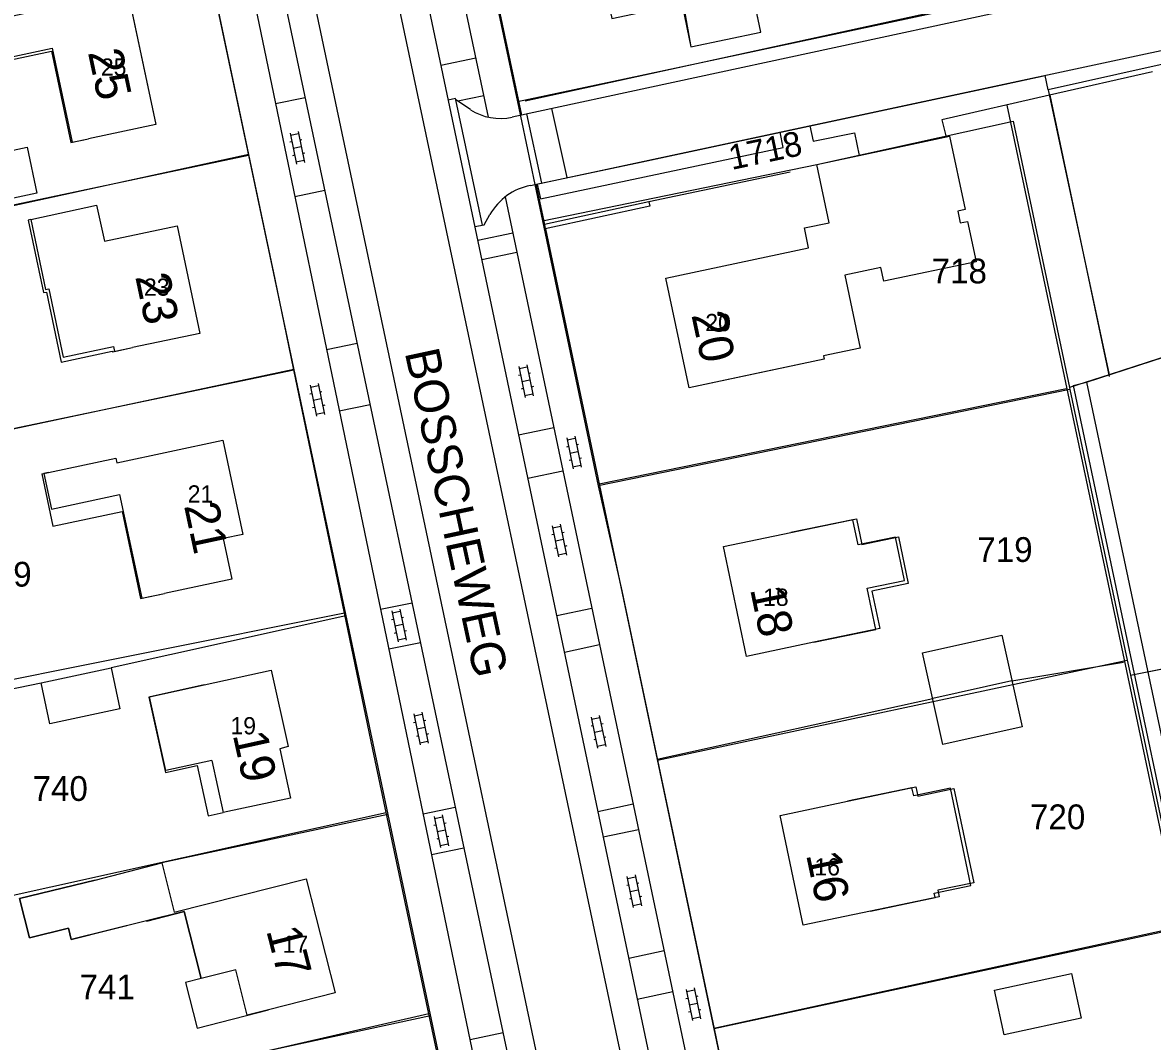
# Model space of a CAD drawing. Extents: x 148816 to 151297, y 399515 to 402500.
# Drawn here: x 150675.7 to 150757.8, y 400397.4 to 400471.5 of the extents above; entities that cross this region are included whole.
import ezdxf

# ---------------------------------------------------------------- set-up
doc = ezdxf.new("R2010")
doc.units = 0
for name, color, linetype in [('B01 Hoofdgebouw  [D] Norm', 7, 'Continuous'), ('B01 Hoofdgebouw  [T] Norm', 7, 'Continuous'), ('B01 hoofgebouw', 7, 'Continuous'), ('B02 Bijgebouw  [D] Norm', 7, 'Continuous'), ('G01 perceelsgrens', 7, 'Continuous'), ('S02 Open verharding  Norm', 7, 'Continuous'), ('T01 Muur  [D] Gem', 7, 'Continuous'), ('T01 Muur  [T] Gem', 7, 'Continuous'), ('T04 Haag heg  [D] Gem', 7, 'Continuous'), ('T09 Insteek water  [T] Norm', 7, 'Continuous'), ('V00 Kant verharding algemeen  [T] Norm', 7, 'Continuous'), ('V00 Kant verharding algemeen secundair  [T] Gem', 7, 'Continuous'), ('Z01 perceelnummer', 7, 'Continuous'), ('Z02 huisnummer', 7, 'Continuous'), ('Z02 Huisnummer  [Tekst] Norm', 7, 'Continuous'), ('Z06 straatnaam', 7, 'Continuous')]:
    doc.layers.add(name, color=color, linetype=linetype)

msp = doc.modelspace()

# ---------------------------------------------------------------- linework, layer by layer
at = {"layer": 'B01 Hoofdgebouw  [D] Norm'}
for p, q in [((150674.764, 400468.969), (150677.817, 400469.615)), ((150677.817, 400469.615), (150679.263, 400462.782)), ((150679.263, 400462.782), (150680.46, 400463.03)), ((150676.26, 400457.16), (150677.332, 400452.076)), ((150677.332, 400452.076), (150677.569, 400452.126)), ((150677.569, 400452.126), (150678.616, 400447.159)), ((150678.616, 400447.159), (150682.272, 400447.93)), ((150682.272, 400447.93), (150682.346, 400447.579)), ((150682.346, 400447.579), (150683.66, 400447.85)), ((150677.069, 400438.679), (150677.55, 400438.78)), ((150677.069, 400438.679), (150677.869, 400434.884)), ((150677.869, 400434.884), (150682.894, 400435.943)), ((150682.894, 400435.943), (150684.225, 400429.629)), ((150736.003, 400435.346), (150731.49, 400434.41)), ((150736.384, 400433.512), (150736.003, 400435.346)), ((150739.089, 400434.074), (150736.384, 400433.512)), ((150739.743, 400430.925), (150739.089, 400434.074)), ((150737.038, 400430.363), (150739.743, 400430.925)), ((150737.659, 400427.375), (150737.038, 400430.363)), ((150684.225, 400429.629), (150685.98, 400429.99)), ((150733.16, 400426.44), (150737.659, 400427.375)), ((150684.896, 400422.466), (150688.86, 400423.34)), ((150686.073, 400417.113), (150684.896, 400422.466)), ((150689.417, 400417.848), (150686.073, 400417.113)), ((150689.417, 400417.848), (150690.25, 400414.06)), ((150740.289, 400415.874), (150735.6, 400414.89)), ((150740.416, 400415.269), (150740.289, 400415.874)), ((150743.084, 400415.829), (150740.416, 400415.269)), ((150744.567, 400408.765), (150743.084, 400415.829)), ((150680.93, 400409.16), (150675.446, 400407.809)), ((150741.899, 400408.205), (150744.567, 400408.765)), ((150741.966, 400407.884), (150741.899, 400408.205)), ((150675.446, 400407.809), (150676.162, 400404.954)), ((150737.28, 400406.9), (150741.966, 400407.884)), ((150684.693, 400406.173), (150687.411, 400406.868)), ((150687.411, 400406.868), (150688.654, 400402.006)), ((150679.204, 400404.843), (150684.683, 400406.213)), ((150684.683, 400406.213), (150684.693, 400406.173)), ((150676.162, 400404.954), (150678.998, 400405.665)), ((150678.998, 400405.665), (150679.204, 400404.843))]:
    msp.add_line(p, q, dxfattribs=at)
msp.add_lwpolyline([(150688.654, 400402.006), (150687.507, 400401.704), (150688.343, 400398.408), (150693.54, 400399.74)], dxfattribs=at)
at = {"layer": 'B01 Hoofdgebouw  [T] Norm'}
for p, q in [((150683.27, 400473.9), (150685.35, 400464.07)), ((150729.313, 400470.775), (150728.649, 400473.905)), ((150723.614, 400472.637), (150724.23, 400469.71)), ((150724.23, 400469.71), (150729.313, 400470.775)), ((150685.35, 400464.07), (150680.46, 400463.03)), ((150676.26, 400457.16), (150681.05, 400458.2)), ((150681.05, 400458.2), (150681.63, 400455.6)), ((150681.63, 400455.6), (150686.9, 400456.7)), ((150686.9, 400456.7), (150688.55, 400448.89)), ((150688.55, 400448.89), (150683.66, 400447.85)), ((150682.51, 400439.48), (150690.21, 400441.12)), ((150690.21, 400441.12), (150691.67, 400434.28)), ((150677.55, 400438.78), (150682.44, 400439.82)), ((150682.44, 400439.82), (150682.51, 400439.48)), ((150691.67, 400434.28), (150690.25, 400433.97)), ((150690.25, 400433.97), (150690.87, 400431.03)), ((150726.6, 400433.39), (150731.49, 400434.41)), ((150728.26, 400425.41), (150726.6, 400433.39)), ((150690.87, 400431.03), (150685.98, 400429.99)), ((150733.16, 400426.44), (150728.26, 400425.41)), ((150688.86, 400423.34), (150693.74, 400424.41)), ((150693.74, 400424.41), (150694.96, 400418.86)), ((150694.96, 400418.86), (150694.37, 400418.7)), ((150694.37, 400418.7), (150695.14, 400415.1)), ((150695.14, 400415.1), (150690.25, 400414.06)), ((150730.71, 400413.86), (150735.6, 400414.89)), ((150732.39, 400405.87), (150730.71, 400413.86)), ((150680.93, 400409.16), (150685.78, 400410.4)), ((150685.78, 400410.4), (150686.69, 400406.82)), ((150686.69, 400406.82), (150696.27, 400409.26)), ((150696.27, 400409.26), (150698.39, 400400.97)), ((150737.28, 400406.9), (150732.39, 400405.87)), ((150698.39, 400400.97), (150693.54, 400399.74))]:
    msp.add_line(p, q, dxfattribs=at)
msp.add_lwpolyline([(150735.409, 400453.125), (150736.533, 400447.824), (150733.86, 400447.257), (150733.913, 400447.007), (150724.1, 400444.94), (150722.41, 400452.91), (150732.77, 400455.1), (150732.47, 400456.55), (150734.28, 400456.93), (150733.38, 400461.16), (150743.005, 400463.208), (150744.154, 400457.892), (150743.617, 400457.778), (150743.799, 400456.917), (150744.333, 400457.03), (150744.956, 400454.098), (150738.248, 400452.672), (150738.033, 400453.683), (150735.409, 400453.125)], dxfattribs=at)
at = {"layer": 'B01 hoofgebouw'}
for points in [[(150727.593, 400481.839), (150716.827, 400479.584), (150718.485, 400471.759), (150723.663, 400472.863), (150724.23, 400469.71), (150729.313, 400470.775), (150728.649, 400473.905), (150729.229, 400474.028), (150727.593, 400481.839)], [(150678.38, 400472.86), (150683.27, 400473.9), (150685.35, 400464.07), (150680.46, 400463.03)], [(150678.38, 400472.86), (150677.28, 400472.626), (150677.32, 400472.439), (150674.18, 400471.774), (150674.815, 400468.773), (150677.771, 400469.399), (150679.177, 400462.757), (150680.46, 400463.03)], [(150738.27, 400462.2), (150743.005, 400463.208), (150744.154, 400457.892), (150743.617, 400457.778), (150743.799, 400456.917), (150744.333, 400457.03), (150744.956, 400454.098), (150738.248, 400452.672), (150738.033, 400453.683), (150735.409, 400453.125), (150736.533, 400447.824), (150733.86, 400447.257), (150733.913, 400447.007), (150728.99, 400445.97)], [(150728.99, 400445.97), (150724.1, 400444.94), (150722.41, 400452.91), (150732.77, 400455.1), (150732.47, 400456.55), (150734.28, 400456.93), (150733.38, 400461.16), (150738.27, 400462.2)], [(150676.26, 400457.16), (150681.05, 400458.2), (150681.63, 400455.6), (150686.9, 400456.7), (150688.55, 400448.89), (150683.66, 400447.85)], [(150676.26, 400457.16), (150676.075, 400457.12), (150677.189, 400451.849), (150677.401, 400451.894), (150678.476, 400446.807), (150682.168, 400447.587), (150682.179, 400447.535), (150683.66, 400447.85)], [(150677.55, 400438.78), (150682.44, 400439.82), (150682.51, 400439.48), (150690.21, 400441.12), (150691.67, 400434.28), (150690.25, 400433.97), (150690.87, 400431.03), (150685.98, 400429.99)], [(150677.55, 400438.78), (150677.22, 400438.71), (150677.771, 400436.123), (150682.714, 400437.176), (150684.32, 400429.637), (150685.98, 400429.99)], [(150731.49, 400434.41), (150736.263, 400435.406), (150736.653, 400433.551), (150739.306, 400434.109), (150740.022, 400430.7), (150737.375, 400430.143), (150737.942, 400427.445), (150733.16, 400426.44)], [(150733.16, 400426.44), (150728.26, 400425.41), (150726.6, 400433.39), (150731.49, 400434.41)], [(150688.86, 400423.34), (150693.74, 400424.41), (150694.96, 400418.86), (150694.37, 400418.7), (150695.14, 400415.1), (150690.25, 400414.06)], [(150688.86, 400423.34), (150684.844, 400422.459), (150686.048, 400416.966), (150688.36, 400417.473), (150689.16, 400413.828), (150690.25, 400414.06)], [(150735.6, 400414.89), (150740.57, 400415.937), (150740.714, 400415.253), (150743.332, 400415.804), (150744.772, 400408.966), (150742.159, 400408.416), (150742.258, 400407.949), (150737.28, 400406.9)], [(150737.28, 400406.9), (150732.39, 400405.87), (150730.71, 400413.86), (150735.6, 400414.89)], [(150680.93, 400409.16), (150685.78, 400410.4), (150686.69, 400406.82), (150696.27, 400409.26), (150698.39, 400400.97), (150693.54, 400399.74)], [(150693.54, 400399.74), (150691.995, 400399.348), (150691.152, 400402.645), (150688.654, 400402.006), (150687.411, 400406.868), (150679.204, 400404.843), (150678.998, 400405.665), (150676.162, 400404.954), (150675.446, 400407.809), (150680.93, 400409.16)]]:
    msp.add_lwpolyline(points, dxfattribs=at)
at = {"layer": 'B02 Bijgebouw  [D] Norm'}
msp.add_line((150747.551, 400423.626), (150741.796, 400422.349), dxfattribs=at)
for points in [[(150661.852, 400459.395), (150675.996, 400462.417), (150676.709, 400459.078), (150662.565, 400456.056)], [(150746.813, 400426.953), (150748.29, 400420.301), (150742.535, 400419.023), (150741.058, 400425.675)], [(150677.019, 400423.5), (150682.099, 400424.582), (150682.733, 400421.603), (150677.653, 400420.521)], [(150746.296, 400401.159), (150751.874, 400402.359), (150752.571, 400399.118), (150746.993, 400397.918)]]:
    msp.add_lwpolyline(points, close=True, dxfattribs=at)
at = {"layer": 'G01 perceelsgrens'}
for points in [[(150708.417, 400480.937), (150711.623, 400465.716)], [(150692.106, 400461.895), (150688.757, 400477.784)], [(150745.783, 400472.971), (150719.396, 400467.368)], [(150770.233, 400471.054), (150757.662, 400468.257)], [(150757.662, 400468.257), (150750.194, 400466.597)], [(150719.396, 400467.368), (150711.623, 400465.716)], [(150747.065, 400467.002), (150749.975, 400467.624)], [(150750.194, 400466.597), (150749.975, 400467.624)], [(150712.889, 400459.702), (150720.675, 400461.358), (150747.065, 400467.002)], [(150750.194, 400466.597), (150752.972, 400453.578)], [(150711.623, 400465.716), (150712.889, 400459.702)], [(150713.443, 400457.073), (150733.38, 400461.16), (150747.632, 400464.32)], [(150747.632, 400464.32), (150751.726, 400444.958)], [(150692.106, 400461.895), (150662.529, 400455.437)], [(150695.386, 400446.237), (150694.018, 400452.825), (150692.106, 400461.895)], [(150712.889, 400459.702), (150713.443, 400457.073)], [(150713.443, 400457.073), (150717.499, 400437.81)], [(150752.972, 400453.578), (150754.612, 400445.886)], [(150761.922, 400448.237), (150754.612, 400445.886)], [(150665.796, 400440.055), (150695.386, 400446.237)], [(150699.061, 400428.547), (150695.386, 400446.237)], [(150754.612, 400445.886), (150751.726, 400444.958)], [(150751.76, 400444.802), (150717.499, 400437.81)], [(150751.726, 400444.958), (150751.76, 400444.802)], [(150751.76, 400444.802), (150755.93, 400425.131)], [(150717.499, 400437.81), (150719.211, 400430.182), (150721.798, 400417.879)], [(150699.061, 400428.547), (150669.537, 400422.633)], [(150702.087, 400414.066), (150701.115, 400418.653), (150699.061, 400428.547)], [(150756.159, 400424.048), (150768.376, 400426.5)], [(150721.798, 400417.879), (150755.93, 400425.131)], [(150755.93, 400425.131), (150756.159, 400424.048)], [(150756.159, 400424.048), (150760.044, 400405.713)], [(150721.798, 400417.879), (150725.904, 400398.354)], [(150672.769, 400407.584), (150702.087, 400414.066)], [(150705.184, 400399.446), (150702.087, 400414.066)], [(150760.044, 400405.713), (150725.904, 400398.354)], [(150705.184, 400399.446), (150675.842, 400392.687)], [(150708.747, 400382.512), (150707.478, 400388.618), (150705.184, 400399.446)], [(150725.904, 400398.354), (150726.871, 400393.758), (150729.947, 400378.818)]]:
    msp.add_lwpolyline(points, dxfattribs=at)
at = {"layer": 'S02 Open verharding  Norm'}
for p, q in [((150695.101, 400463.448), (150695.563, 400461.195)), ((150695.131, 400463.301), (150695.719, 400463.422)), ((150695.689, 400463.569), (150696.151, 400461.316)), ((150695.232, 400462.812), (150695.085, 400462.781)), ((150695.92, 400462.442), (150695.332, 400462.322)), ((150695.966, 400462.962), (150695.819, 400462.932)), ((150695.433, 400461.832), (150695.286, 400461.802)), ((150696.167, 400461.983), (150696.02, 400461.952)), ((150695.533, 400461.342), (150696.121, 400461.463)), ((150711.714, 400446.486), (150712.176, 400444.233)), ((150711.744, 400446.339), (150712.332, 400446.46)), ((150712.302, 400446.607), (150712.764, 400444.354)), ((150712.579, 400446), (150712.432, 400445.97)), ((150696.554, 400445.128), (150697.016, 400442.875)), ((150697.142, 400445.249), (150697.604, 400442.996)), ((150711.845, 400445.85), (150711.698, 400445.819)), ((150712.533, 400445.48), (150711.945, 400445.36)), ((150696.685, 400444.492), (150696.538, 400444.461)), ((150696.584, 400444.981), (150697.172, 400445.102)), ((150697.419, 400444.642), (150697.272, 400444.612)), ((150712.046, 400444.87), (150711.899, 400444.84)), ((150712.146, 400444.38), (150712.734, 400444.501)), ((150712.78, 400445.021), (150712.633, 400444.99)), ((150696.886, 400443.512), (150696.739, 400443.482)), ((150697.373, 400444.122), (150696.785, 400444.002)), ((150697.62, 400443.663), (150697.473, 400443.632)), ((150696.986, 400443.022), (150697.574, 400443.143)), ((150715.2, 400441.294), (150715.662, 400439.041)), ((150715.23, 400441.147), (150715.818, 400441.268)), ((150715.788, 400441.415), (150716.25, 400439.162)), ((150715.331, 400440.658), (150715.184, 400440.627)), ((150716.019, 400440.288), (150715.431, 400440.168)), ((150716.065, 400440.808), (150715.918, 400440.778)), ((150715.532, 400439.678), (150715.385, 400439.648)), ((150716.266, 400439.829), (150716.119, 400439.798)), ((150715.632, 400439.188), (150716.22, 400439.309)), ((150714.146, 400434.904), (150714.608, 400432.651)), ((150714.176, 400434.757), (150714.764, 400434.878)), ((150714.734, 400435.025), (150715.196, 400432.772)), ((150714.277, 400434.268), (150714.13, 400434.237)), ((150714.965, 400433.898), (150714.377, 400433.778)), ((150715.011, 400434.418), (150714.864, 400434.388)), ((150714.478, 400433.288), (150714.331, 400433.258)), ((150714.578, 400432.798), (150715.166, 400432.919)), ((150715.212, 400433.439), (150715.065, 400433.408)), ((150702.488, 400428.735), (150702.95, 400426.482)), ((150702.518, 400428.588), (150703.106, 400428.709)), ((150703.076, 400428.856), (150703.538, 400426.603)), ((150702.619, 400428.099), (150702.472, 400428.068)), ((150703.353, 400428.249), (150703.206, 400428.219)), ((150702.82, 400427.119), (150702.673, 400427.089)), ((150703.307, 400427.729), (150702.719, 400427.609)), ((150703.554, 400427.27), (150703.407, 400427.239)), ((150702.92, 400426.629), (150703.508, 400426.75)), ((150704.681, 400421.366), (150705.143, 400419.113)), ((150704.224, 400420.609), (150704.077, 400420.578)), ((150704.093, 400421.245), (150704.555, 400418.992)), ((150704.123, 400421.098), (150704.711, 400421.219)), ((150704.958, 400420.759), (150704.811, 400420.729)), ((150716.984, 400421.006), (150717.446, 400418.753)), ((150717.014, 400420.859), (150717.602, 400420.98)), ((150717.572, 400421.127), (150718.034, 400418.874)), ((150717.849, 400420.52), (150717.702, 400420.49)), ((150704.912, 400420.239), (150704.324, 400420.119)), ((150705.159, 400419.78), (150705.012, 400419.749)), ((150717.115, 400420.37), (150716.968, 400420.339)), ((150717.803, 400420), (150717.215, 400419.88)), ((150704.425, 400419.629), (150704.278, 400419.599)), ((150704.525, 400419.139), (150705.113, 400419.26)), ((150717.316, 400419.39), (150717.169, 400419.36)), ((150717.416, 400418.9), (150718.004, 400419.021)), ((150718.05, 400419.541), (150717.903, 400419.51)), ((150705.7, 400413.149), (150705.553, 400413.118)), ((150705.569, 400413.785), (150706.031, 400411.532)), ((150705.599, 400413.638), (150706.187, 400413.759)), ((150706.157, 400413.906), (150706.619, 400411.653)), ((150706.434, 400413.299), (150706.287, 400413.269)), ((150706.388, 400412.779), (150705.8, 400412.659)), ((150706.635, 400412.32), (150706.488, 400412.289)), ((150705.901, 400412.169), (150705.754, 400412.139)), ((150706.001, 400411.679), (150706.589, 400411.8)), ((150719.578, 400409.424), (150720.04, 400407.171)), ((150719.608, 400409.277), (150720.196, 400409.398)), ((150720.166, 400409.545), (150720.628, 400407.292)), ((150719.709, 400408.788), (150719.562, 400408.757)), ((150720.397, 400408.418), (150719.809, 400408.298)), ((150720.443, 400408.938), (150720.296, 400408.908)), ((150719.91, 400407.808), (150719.763, 400407.778)), ((150720.01, 400407.318), (150720.598, 400407.439)), ((150720.644, 400407.959), (150720.497, 400407.928)), ((150723.875, 400401.197), (150724.337, 400398.944)), ((150723.905, 400401.05), (150724.493, 400401.171)), ((150724.463, 400401.318), (150724.925, 400399.065)), ((150724.006, 400400.561), (150723.859, 400400.53)), ((150724.694, 400400.191), (150724.106, 400400.071)), ((150724.74, 400400.711), (150724.593, 400400.681)), ((150724.207, 400399.581), (150724.06, 400399.551)), ((150724.307, 400399.091), (150724.895, 400399.212)), ((150724.941, 400399.732), (150724.794, 400399.701))]:
    msp.add_line(p, q, dxfattribs=at)
at = {"layer": 'T01 Muur  [D] Gem'}
msp.add_line((150750.303, 400466.19), (150754.625, 400445.754), dxfattribs=at)
at = {"layer": 'T01 Muur  [T] Gem'}
msp.add_line((150721.242, 400458.134), (150713.648, 400456.492), dxfattribs=at)
for points in [[(150757.755, 400467.883), (150750.291, 400466.187), (150742.458, 400464.413), (150742.773, 400463.154)], [(150731.439, 400460.61), (150721.18, 400458.453), (150721.242, 400458.134)], [(150721.178, 400458.454), (150713.587, 400456.794), (150713.648, 400456.492)]]:
    msp.add_lwpolyline(points, dxfattribs=at)
at = {"layer": 'T04 Haag heg  [D] Gem'}
for p, q in [((150747.171, 400465.48), (150759.793, 400405.783)), ((150692.094, 400461.822), (150662.643, 400455.599)), ((150752.959, 400445.354), (150779.876, 400454.01)), ((150695.378, 400446.274), (150665.858, 400439.99)), ((150717.551, 400437.961), (150751.524, 400444.893)), ((150757.411, 400424.299), (150789.852, 400430.81)), ((150699.163, 400428.351), (150682.099, 400424.582)), ((150747.551, 400423.626), (150755.651, 400425)), ((150669.652, 400421.951), (150677.019, 400423.5)), ((150721.766, 400417.939), (150741.796, 400422.349)), ((150702.21, 400413.927), (150685.78, 400410.4)), ((150725.882, 400398.391), (150759.793, 400405.783)), ((150705.3, 400399.293), (150675.754, 400392.937))]:
    msp.add_line(p, q, dxfattribs=at)
msp.add_lwpolyline([(150745.758, 400473.09), (150712.184, 400465.774)], dxfattribs=at)
at = {"layer": 'T09 Insteek water  [T] Norm'}
for p, q in [((150751.989, 400445.107), (150752.959, 400445.354)), ((150752.959, 400445.354), (150761.003, 400407.308)), ((150751.989, 400445.107), (150760.209, 400406.227))]:
    msp.add_line(p, q, dxfattribs=at)
at = {"layer": 'V00 Kant verharding algemeen  [T] Norm'}
for p, q in [((150684.03, 400500), (150709.534, 400379.249)), ((150686.885, 400500), (150714.342, 400367.914)), ((150689.01, 400500), (150717.35, 400366.056)), ((150691.133, 400500), (150720.219, 400362.365)), ((150697.227, 400500), (150726.084, 400363.508)), ((150699.405, 400500), (150727.785, 400365.056)), ((150702.03, 400500), (150709.5, 400464.603)), ((150704.49, 400500), (150711.91, 400464.755)), ((150708.596, 400468.885), (150706.061, 400468.35)), ((150694.039, 400465.584), (150696.197, 400466.033)), ((150709.173, 400466.153), (150707.29, 400465.756)), ((150695.441, 400458.84), (150697.623, 400459.294)), ((150712.969, 400459.725), (150713.586, 400456.794)), ((150710.724, 400458.802), (150729.81, 400368.357)), ((150711.277, 400456.179), (150708.734, 400455.643)), ((150713.65, 400456.492), (150733.2, 400363.63)), ((150711.574, 400454.772), (150709.03, 400454.235)), ((150697.755, 400447.705), (150699.982, 400448.168)), ((150698.681, 400443.251), (150700.919, 400443.717)), ((150714.264, 400442.026), (150711.711, 400441.487)), ((150714.928, 400438.88), (150712.373, 400438.341)), ((150701.677, 400428.841), (150703.965, 400429.317)), ((150717.036, 400428.892), (150714.473, 400428.351)), ((150702.277, 400425.956), (150704.575, 400426.434)), ((150717.595, 400426.242), (150715.031, 400425.701)), ((150704.766, 400413.982), (150707.107, 400414.469)), ((150720.037, 400414.667), (150717.466, 400414.124)), ((150720.428, 400412.816), (150717.855, 400412.273)), ((150705.381, 400411.02), (150707.733, 400411.509)), ((150722.287, 400404.006), (150719.708, 400403.461)), ((150722.914, 400401.035), (150720.333, 400400.49)), ((150708.177, 400397.574), (150710.576, 400398.073))]:
    msp.add_line(p, q, dxfattribs=at)
for points in [[(150770.493, 400478.248), (150746.16, 400473.04), (150746.344, 400472.166), (150711.232, 400464.609)], [(150712.561, 400459.638), (150770.032, 400471.933), (150770.237, 400471.029), (150772.11, 400471.415)], [(150708.212, 400465.145), (150707.143, 400465.854), (150707.127, 400465.955), (150706.591, 400465.83)], [(150713.065, 400459.726), (150713.289, 400458.659), (150730.938, 400462.395), (150730.72, 400463.508)], [(150732.877, 400463.974), (150733.106, 400462.853), (150736.107, 400463.464), (150736.452, 400461.813)], [(150708.522, 400456.65), (150709.199, 400456.775), (150709.625, 400457.526)]]:
    msp.add_lwpolyline(points, dxfattribs=at)
for centre, radius, start, end in [((150710.354, 400468.436), 3.927, 236.94581, 282.92569), ((150713.383, 400455.399), 4.318, 100.96914, 150.48927)]:
    msp.add_arc(centre, radius, start, end, dxfattribs=at)
at = {"layer": 'V00 Kant verharding algemeen secundair  [T] Gem'}
for points in [[(150709.072, 400456.752), (150707.141, 400465.855)], [(150712.29, 400464.837), (150713.375, 400459.812)], [(150715.228, 400460.209), (150714.111, 400465.229)]]:
    msp.add_lwpolyline(points, dxfattribs=at)

# ---------------------------------------------------------------- texts
at = {"layer": 'Z01 perceelnummer'}
msp.add_text('1718', height=1.8, rotation=11.97784, dxfattribs=at).set_placement((150727.188, 400460.759))
for s, p in [('718', (150741.718, 400452.519)), ('719', (150745.038, 400432.278)), ('739', (150672.31, 400430.485)), ('740', (150676.395, 400414.911)), ('720', (150748.865, 400412.855)), ('741', (150679.809, 400400.495))]:
    msp.add_text(s, height=1.8, dxfattribs=at).set_placement(p)
at = {"layer": 'Z02 huisnummer'}
for s, rotation, p in [('25', 281.95065, (150680.407, 400469.317)), ('23', 281.95065, (150683.845, 400453.017)), ('20', 282.00671, (150724.254, 400450.238)), ('21', 282.06275, (150687.391, 400436.363)), ('18', 281.77063, (150728.518, 400430.305)), ('19', 282.41077, (150690.93, 400419.722)), ('16', 281.88276, (150732.585, 400411.012)), ('17', 284.35578, (150693.361, 400405.498))]:
    msp.add_text(s, height=2.5, rotation=rotation, dxfattribs=at).set_placement(p)
at = {"layer": 'Z02 Huisnummer  [Tekst] Norm'}
for s, p in [('25', (150681.356, 400467.616)), ('23', (150684.483, 400451.624)), ('20', (150725.271, 400449.052)), ('21', (150687.664, 400436.596)), ('18', (150729.469, 400429.084)), ('19', (150690.77, 400419.75)), ('16', (150733.196, 400409.492)), ('17', (150694.562, 400403.877))]:
    msp.add_text(s, height=1.25, dxfattribs=at).set_placement(p)
at = {"layer": 'Z06 straatnaam'}
msp.add_text('BOSSCHEWEG', height=2.5, rotation=282.11876, dxfattribs=at).set_placement((150703.426, 400447.509))

doc.saveas('drawing.dxf')
